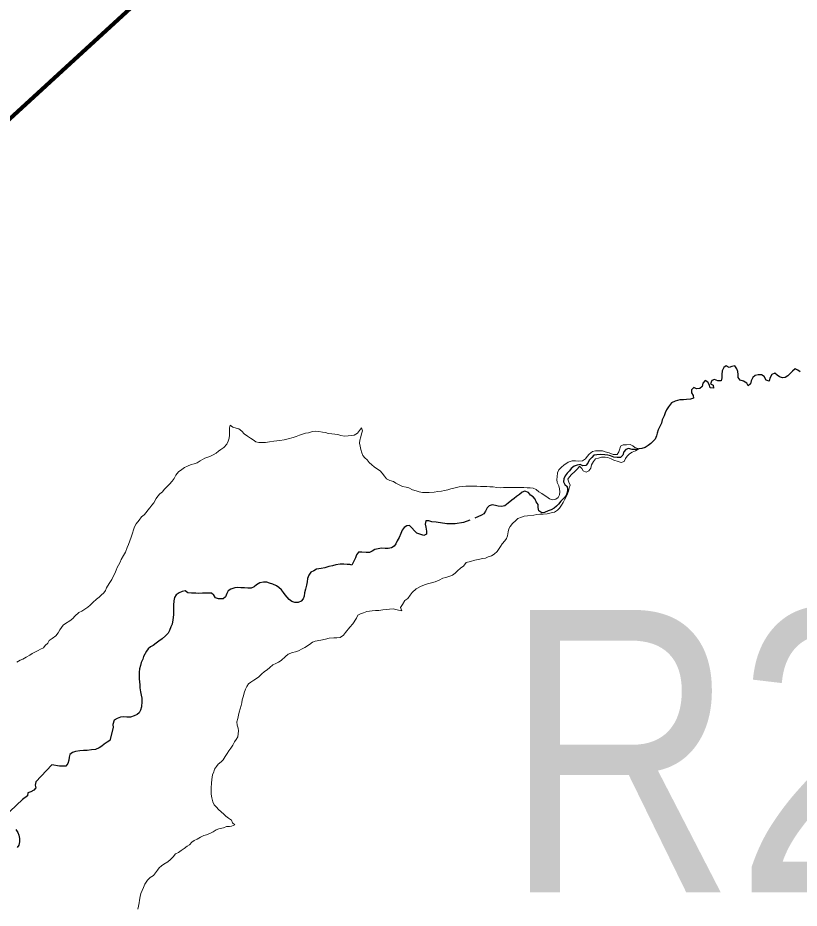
# Model space of a CAD drawing. Extents: x 553962 to 842807, y 8883888 to 9032388.
# Drawn here: x 713716 to 715099, y 8954992 to 8956570 of the extents above; entities that cross this region are included whole.
import ezdxf
from ezdxf.enums import TextEntityAlignment as Align

# ---------------------------------------------------------------- set-up
doc = ezdxf.new("R2010")
doc.units = 0
doc.header["$LTSCALE"] = 200
for name, color, linetype, lineweight in [('24', 7, 'Continuous', 25), ('8', 7, 'Continuous', 13), ('9', 7, 'Continuous', 90)]:
    doc.layers.add(name, color=color, linetype=linetype, lineweight=lineweight)

msp = doc.modelspace()

# ---------------------------------------------------------------- linework, layer by layer
at = {"layer": '24'}
for points in [[(715100.8, 8955942.2), (715097, 8955945.6), (715092, 8955947.6), (715087.2, 8955943.3), (715082.7, 8955939), (715079.2, 8955935.2), (715074.5, 8955932.4), (715069.4, 8955931.5), (715064.5, 8955933.6), (715060.5, 8955936.7), (715056.3, 8955940.1), (715050.7, 8955937.5), (715047.4, 8955931.2), (715046.3, 8955926.1), (715040.8, 8955927.8), (715037, 8955934), (715032.6, 8955936.8), (715026.8, 8955936.8), (715021.3, 8955935.7), (715017.3, 8955932.3), (715014.2, 8955926.7), (715012.8, 8955921), (715009.1, 8955917.5), (715006.3, 8955922.5), (715000.6, 8955925.9), (714995, 8955927.9), (714991.1, 8955932.4), (714990.9, 8955937.4), (714990.6, 8955942.7), (714988.6, 8955947.8), (714985.5, 8955953.1), (714980.1, 8955951.8), (714975.4, 8955950), (714970.1, 8955953.2), (714966, 8955950), (714962.7, 8955944.2), (714962.2, 8955937.7), (714962.1, 8955931.6), (714961, 8955926.5), (714955, 8955926.5)], [(714955, 8955926.5), (714949.3, 8955929.1), (714944.7, 8955926.8), (714942.5, 8955921.3), (714946.8, 8955918.6), (714947.3, 8955913.6), (714941.8, 8955914.2), (714939.9, 8955919.7), (714937.4, 8955924.2), (714932.8, 8955927.1), (714928.7, 8955922.5), (714927.3, 8955916.6), (714923.1, 8955913), (714917.3, 8955912), (714912.5, 8955914.6), (714908.7, 8955910.6), (714908.8, 8955905.2), (714911.5, 8955900.6), (714912.2, 8955895.6), (714906.6, 8955894.1), (714900, 8955893.2), (714894.6, 8955892.7), (714888.1, 8955892.5), (714879.9, 8955890.4), (714873, 8955887.2), (714867.8, 8955880.1), (714864.5, 8955875.1), (714862.1, 8955869.5), (714860.1, 8955864.7), (714856.9, 8955857.1), (714855.2, 8955851.5), (714852.5, 8955845.5), (714849.4, 8955839.4), (714847.5, 8955834), (714846.5, 8955829), (714844, 8955823.3), (714840.1, 8955819.2), (714836.5, 8955815.5), (714831.9, 8955811.7), (714826.4, 8955808.6), (714820.4, 8955806.7), (714815.3, 8955806), (714809.8, 8955805.1), (714803.4, 8955805.1), (714797.2, 8955806.8), (714792.1, 8955804.7), (714788.7, 8955800.9), (714786.8, 8955795), (714783.1, 8955790.5), (714777.1, 8955790.7), (714771.2, 8955791.4), (714765.3, 8955793.4), (714760.4, 8955794.8), (714754.9, 8955795.4), (714746.9, 8955796.1), (714740.9, 8955795.6), (714735.5, 8955794.7), (714732.2, 8955790.5), (714727.7, 8955785.8), (714725, 8955780.7), (714721.8, 8955776.3), (714716.3, 8955775.8), (714711.3, 8955778.1), (714705.9, 8955777.2), (714701.1, 8955775), (714695.8, 8955770.9), (714692.7, 8955766.9), (714688.7, 8955762.9), (714685.2, 8955758.4), (714682.7, 8955753), (714681.8, 8955747.7), (714684.1, 8955743), (714688.6, 8955739.1), (714689.3, 8955733.5), (714688.7, 8955728.4), (714686.4, 8955723.6), (714683.2, 8955719.4), (714677.3, 8955713.2), (714673.2, 8955708.2), (714669.3, 8955704.2), (714665.2, 8955701), (714660.1, 8955698.1), (714655.1, 8955695.9), (714648.5, 8955693.5), (714643.5, 8955692.7), (714638.2, 8955696.4), (714637.4, 8955701.8), (714636.9, 8955707.4), (714633.6, 8955711.9), (714631.8, 8955716.8), (714628.3, 8955720.8), (714623.8, 8955724.1), (714619.9, 8955728.5), (714613.7, 8955731.1), (714608.7, 8955729.4), (714603.9, 8955725.2), (714598.6, 8955721.3), (714594.7, 8955718), (714590.3, 8955714.8), (714584.3, 8955709.8), (714577.9, 8955705.2)], [(714577.9, 8955705.2), (714572, 8955704), (714566.5, 8955704.2), (714561.3, 8955705.9), (714555.8, 8955706.6), (714550.6, 8955705), (714547, 8955701.3), (714543.7, 8955695.7), (714541.2, 8955691), (714536.7, 8955688.5), (714524.8, 8955683)], [(714516.3, 8955679.5), (714505.2, 8955675.5), (714490.4, 8955673.4), (714475.7, 8955673.4), (714456.3, 8955676), (714449, 8955676.8), (714443.4, 8955678.2), (714438, 8955678.2), (714437, 8955672.7), (714438.2, 8955667.2), (714439.5, 8955660.3), (714439.5, 8955655.1), (714434.7, 8955652.7), (714427.6, 8955654.7), (714422.5, 8955656.9)], [(714422.5, 8955656.9), (714409.4, 8955669.9), (714404.4, 8955669.6), (714400.1, 8955666.6), (714396.4, 8955662.1), (714394.1, 8955656), (714391.1, 8955649), (714387.8, 8955643.2), (714384.9, 8955638), (714382.2, 8955633.3), (714377.2, 8955630.9), (714371.7, 8955629.3), (714366, 8955629.3), (714360, 8955630.2), (714354, 8955628.7), (714348, 8955627.4), (714343.4, 8955624.8), (714338.5, 8955622.3), (714332.4, 8955622.6), (714324.9, 8955623.2), (714318.9, 8955623.2), (714315.3, 8955618.1), (714313.5, 8955613.2), (714311.4, 8955607.9), (714307.1, 8955600.1)], [(714307.1, 8955600.1), (714304, 8955601.1), (714298.9, 8955601.4), (714292.9, 8955601.7), (714286.8, 8955601.7), (714278.9, 8955600.3), (714272.9, 8955598.8), (714266.7, 8955597.3), (714259.7, 8955595), (714252.8, 8955594.3), (714245, 8955593.1), (714240, 8955590), (714234.9, 8955587.6)], [(714234.9, 8955587.6), (714231.1, 8955582.4), (714228.7, 8955576.5), (714228.1, 8955570.6), (714227.2, 8955564.5), (714225.4, 8955557.7), (714223.7, 8955550.8), (714223.1, 8955544.9), (714221.1, 8955540.2), (714217.5, 8955536.2), (714212, 8955533.7), (714206.5, 8955533.7), (714200.9, 8955535.3), (714196.4, 8955538.9), (714192.9, 8955543.2), (714189.3, 8955547.5), (714186.3, 8955551.7), (714182.6, 8955556.4), (714177.9, 8955560.6), (714173.7, 8955563.6), (714167.5, 8955566.5), (714161.6, 8955567.9), (714156.7, 8955569.8), (714150.7, 8955569.8), (714144.6, 8955568.9), (714138.6, 8955565.1), (714134.1, 8955561.6), (714129.1, 8955559.1), (714123.4, 8955559.4), (714117, 8955559.6), (714110.9, 8955559.9), (714105, 8955560.6), (714099.9, 8955560), (714092.8, 8955557.5), (714088.4, 8955554.7), (714086.2, 8955549.6), (714083.7, 8955543.8)], [(714083.7, 8955543.8), (714079.6, 8955540.4), (714071.1, 8955540.4), (714066.2, 8955541.9), (714063, 8955546.8), (714059, 8955550.1), (714053.8, 8955550.6), (714048.5, 8955550.6), (714043, 8955550.6), (714036.6, 8955550), (714030.8, 8955550.1), (714023.6, 8955550.1), (714016.9, 8955551), (714012.4, 8955554.5), (714006.7, 8955553.5), (714001.3, 8955551.2), (713996.2, 8955547.2), (713993.1, 8955542.4), (713992.1, 8955536.6), (713991.3, 8955529.2), (713991.3, 8955524.2), (713991.3, 8955519.2), (713991.3, 8955512.1), (713990.5, 8955503.1), (713989, 8955495.7), (713986.9, 8955490.6), (713984.7, 8955484.4), (713981.9, 8955479.2), (713977.2, 8955474.5), (713971.7, 8955469.7), (713965.6, 8955465.4), (713960.9, 8955461.5), (713955.6, 8955457.8), (713950.9, 8955455.5), (713946.6, 8955451.9), (713943.6, 8955447.3), (713938.5, 8955438.2), (713937.3, 8955433.3), (713934.3, 8955427.6), (713933, 8955422.1), (713931.3, 8955416.5), (713930.6, 8955410.5), (713930.6, 8955404.5), (713930.6, 8955398.6), (713931.1, 8955393.3), (713931.9, 8955388.1), (713932.2, 8955382.6), (713933.3, 8955375.8), (713934.6, 8955369.8), (713935.2, 8955364.5), (713935.4, 8955358.4), (713934.8, 8955348.7), (713933, 8955343.2), (713930.8, 8955338.6), (713927.1, 8955335.2), (713922.2, 8955332.9), (713915.7, 8955330.5), (713908.7, 8955330.5), (713903.7, 8955331.5), (713897.8, 8955330.9), (713891.7, 8955328.6), (713886.7, 8955325.3), (713884.2, 8955317.9), (713884.7, 8955312.1), (713878.8, 8955289.5)], [(713878.8, 8955289.5), (713874.2, 8955286.4), (713869.1, 8955283), (713864.6, 8955279.4), (713860, 8955276.2), (713853.6, 8955273.2), (713846.6, 8955272.7), (713838.5, 8955271.8), (713832.4, 8955271.5), (713825.5, 8955271.3), (713818.2, 8955269.8), (713812.8, 8955268.1), (713808.2, 8955264.8), (713806.7, 8955259.8), (713806.1, 8955254.5), (713804.3, 8955248.6), (713800.8, 8955243.9), (713790, 8955244.1), (713776.4, 8955246.2), (713748.1, 8955216.4), (713746.5, 8955210.4), (713747.7, 8955205.5), (713744.2, 8955201.3), (713738.9, 8955198.7), (713733.8, 8955196.8), (713733, 8955191.3), (713724.2, 8955184.7)], [(713724.2, 8955184.7), (713691.1, 8955153.6)], [(713712.6, 8955131.4), (713716, 8955126.6), (713717.7, 8955121.5), (713719, 8955115.9), (713718.7, 8955110.1), (713717.7, 8955104.2), (713714.7, 8955099.7)]]:
    msp.add_lwpolyline(points, dxfattribs=at)
at = {"layer": '8'}
for points in [[(714323.2, 8955827.4), (714324.6, 8955832.6), (714326, 8955838), (714324.1, 8955843.3), (714320.9, 8955838.4), (714317.1, 8955833.8), (714311.4, 8955830.4), (714306.4, 8955829.6), (714300.5, 8955829.1), (714294.5, 8955828.2), (714287.9, 8955829.6), (714282.4, 8955831.3), (714277.3, 8955832.1), (714271.7, 8955832.7), (714265.6, 8955833.3), (714260.7, 8955834.9), (714255.1, 8955835.8), (714249, 8955836.8), (714242.8, 8955837.4), (714237.5, 8955836.6), (714230.4, 8955834.3), (714225.4, 8955833.7), (714219.9, 8955832), (714214.5, 8955830.4), (714208.5, 8955827.8), (714203.3, 8955826.3), (714194.3, 8955823.8), (714187.7, 8955822.1), (714180, 8955820.5), (714174.7, 8955820.3), (714169.2, 8955819.4), (714161.3, 8955818.4), (714154.5, 8955817.3), (714147.8, 8955817.1), (714142.5, 8955817.1), (714137.3, 8955818.5), (714132.5, 8955822), (714127.9, 8955824.9), (714122.4, 8955828.2), (714116.8, 8955832.3), (714112.4, 8955837.4), (714107.4, 8955841.5), (714102.6, 8955842.8), (714096.8, 8955844.6), (714091.7, 8955848.1), (714090.7, 8955843.3), (714090.9, 8955837.2), (714090.7, 8955830.3), (714090.3, 8955824.9), (714088.3, 8955819.4), (714085.8, 8955814.3), (714080.8, 8955808.5), (714075.6, 8955805), (714071.3, 8955802), (714067.2, 8955798.6), (714061.5, 8955795.3), (714056, 8955792.7), (714047.2, 8955789.4), (714039, 8955784.5), (714033.2, 8955781.1), (714028.2, 8955779.2), (714023, 8955778.4), (714016.6, 8955775.3), (714011.1, 8955772.9), (714006.5, 8955769.1), (714000.4, 8955765.2), (713995.9, 8955759.5), (713992.9, 8955753.7), (713989.2, 8955748.9), (713984.4, 8955743.4), (713979.5, 8955738.7), (713975.3, 8955734), (713971.9, 8955729.6), (713967.3, 8955726.3), (713963.9, 8955722.1), (713960.7, 8955718.2), (713956.8, 8955710.3), (713953.1, 8955706), (713949.8, 8955701.2), (713946.3, 8955697.2), (713943.1, 8955693.3), (713939.7, 8955689.3), (713935.1, 8955685.8), (713930.5, 8955679.8), (713925.2, 8955673.4), (713922.5, 8955667.6), (713920.5, 8955662.7), (713918.8, 8955656.7), (713916.5, 8955649.7), (713914, 8955642.8), (713911.7, 8955636.5), (713909.8, 8955631), (713906.8, 8955623), (713903.1, 8955617.2), (713899.1, 8955610.1), (713897.1, 8955605), (713894.2, 8955600.2), (713892, 8955595.7), (713889.8, 8955590.8), (713887.6, 8955585.4), (713885, 8955579.6)], [(714793.3, 8955813.2), (714787.5, 8955813.2), (714783, 8955811), (714781.6, 8955806), (714779.8, 8955800.6), (714776.7, 8955796.2), (714769.8, 8955796.2), (714762.6, 8955798.8), (714755.9, 8955800.6), (714750.8, 8955802.4), (714744.1, 8955802.5), (714738.8, 8955802.5), (714733.3, 8955801.1), (714727.5, 8955796.8), (714723.9, 8955792.5), (714721, 8955788), (714715.9, 8955784.8), (714709.4, 8955784.2), (714703.1, 8955784.8), (714697.3, 8955784.9), (714690, 8955782.6), (714682.8, 8955777.3), (714678.2, 8955773.7), (714673.8, 8955768.9), (714671.5, 8955763.5), (714670.5, 8955756.5), (714670.2, 8955751.5), (714670.6, 8955746.1), (714673.5, 8955740.2), (714674.8, 8955735.3), (714675.6, 8955729.6), (714675.1, 8955724.3), (714672.7, 8955719.8), (714668.5, 8955716.6), (714662.7, 8955715.5), (714657.3, 8955717.6), (714652.5, 8955721.2), (714648, 8955724), (714643.4, 8955727), (714638.4, 8955729.9), (714633.8, 8955734.2), (714628.5, 8955736.3), (714623, 8955737), (714617.9, 8955737), (714611.5, 8955737.7), (714606.1, 8955737.7), (714600.8, 8955737.7), (714595.4, 8955737.5), (714589.1, 8955737.5), (714583, 8955737.5), (714575.8, 8955737.3), (714570.5, 8955737), (714564, 8955737.7), (714557.7, 8955738.5), (714551.8, 8955738.5), (714546.5, 8955739.2), (714540.6, 8955739.3), (714535, 8955739.3), (714528.8, 8955739.9), (714521.9, 8955740), (714514.8, 8955740), (714508.8, 8955739.7), (714502.6, 8955739.3), (714497, 8955738.5), (714490.3, 8955736.9), (714482.7, 8955735.2), (714477.2, 8955733.5), (714471.6, 8955731.9), (714466, 8955730.9), (714459.6, 8955730.4), (714452.9, 8955729.1), (714444, 8955728.8), (714438.5, 8955728.8), (714432.5, 8955728.9), (714426.2, 8955730.1), (714421.3, 8955731.5), (714414.9, 8955733.6), (714408.2, 8955736.7), (714403.2, 8955737.8), (714397.1, 8955739), (714389.8, 8955742.8), (714385.2, 8955745.2), (714380.9, 8955747.9), (714374.7, 8955750), (714368.9, 8955753), (714365, 8955757.4), (714360.8, 8955763), (714357.2, 8955767), (714350.9, 8955771), (714346.7, 8955774.2), (714342.7, 8955777.8), (714338.1, 8955781.5), (714334.4, 8955786.8), (714330.1, 8955790.1), (714326.7, 8955793.9), (714325.2, 8955799), (714323.3, 8955805.1), (714322.2, 8955810.9), (714320.7, 8955815.9), (714321.5, 8955821.5), (714323.2, 8955827.4)], [(714369.2, 8955521.3), (714374.1, 8955522.1), (714380.3, 8955522.7), (714389.6, 8955520.2), (714396, 8955519.2), (714393.7, 8955525.1), (714397.2, 8955530.1), (714401.1, 8955537.3), (714406.2, 8955541), (714410.8, 8955546.8), (714414.3, 8955551.6), (714421.2, 8955558.2), (714428.6, 8955562.1), (714435.7, 8955564.9), (714441.1, 8955566.6), (714448.1, 8955568.4), (714454.6, 8955570.4), (714461.9, 8955573.2), (714468.4, 8955576.8), (714473.9, 8955577.9), (714480.7, 8955580.5), (714485.6, 8955582), (714489.9, 8955585.8), (714494, 8955589.1), (714500.1, 8955595), (714504.8, 8955598.1), (714509.6, 8955604.8), (714517.4, 8955606.6), (714525.2, 8955608.5), (714530.8, 8955610.1), (714539.1, 8955611.8), (714544.1, 8955612.5), (714548.7, 8955614.7), (714554.3, 8955616.6), (714559.4, 8955619.4), (714564.6, 8955623.9), (714570.4, 8955633.2), (714573.2, 8955637.8), (714577.9, 8955643.2), (714581.3, 8955647.1), (714582.9, 8955651.8), (714583.8, 8955658.7), (714585.4, 8955664.1), (714587.8, 8955668.6), (714591.9, 8955673.6), (714597.4, 8955678.8), (714601.3, 8955682.3), (714607.6, 8955685), (714612.6, 8955686.6), (714618.1, 8955687.1), (714629.6, 8955688.3), (714634.9, 8955689.9), (714640.3, 8955690.5), (714646.1, 8955690.5), (714653.1, 8955691.1), (714660, 8955692.5), (714666.3, 8955693.8), (714671.1, 8955697.1), (714674.9, 8955700.7), (714678.7, 8955706.4), (714681.1, 8955711.2), (714683.7, 8955715.9), (714686.4, 8955720.8), (714689.1, 8955726), (714690.9, 8955731.1), (714692.2, 8955736.9), (714693.6, 8955741.9), (714691.4, 8955746.9), (714689.8, 8955752.4), (714692.8, 8955756.6), (714695.9, 8955760.6), (714701.9, 8955766), (714707.2, 8955771), (714710.4, 8955775.2), (714714.2, 8955771.4), (714716.8, 8955766.8), (714722.2, 8955764.9), (714727.1, 8955767.1), (714730.3, 8955772), (714731.8, 8955777.8), (714735.1, 8955783.4), (714738.4, 8955788), (714743.8, 8955789.5), (714749.4, 8955791.3), (714755.5, 8955791.1), (714760.5, 8955790.5), (714766.2, 8955788.1), (714771.1, 8955786), (714778.6, 8955783.7), (714784, 8955781.8), (714789.2, 8955783.6), (714791.9, 8955788.6), (714794.9, 8955792.8), (714799.1, 8955797.2), (714803.8, 8955800.1), (714809.5, 8955802.2), (714815.4, 8955805.9), (714808.5, 8955808.6), (714805, 8955811.5), (714799.7, 8955813.4), (714793.3, 8955813.2)], [(713885, 8955579.6), (713882.6, 8955574.3), (713877.6, 8955567.2), (713873.1, 8955560), (713871.2, 8955555.1), (713868.2, 8955551), (713863.6, 8955546.9), (713859.9, 8955543.1), (713855, 8955539.5), (713848.8, 8955533.9), (713844, 8955529.1), (713840.1, 8955525.8), (713834.4, 8955522.1), (713829.4, 8955518.5), (713824, 8955515.9), (713816.9, 8955509.5), (713813.4, 8955505.3), (713808.3, 8955501.2), (713800.4, 8955496.8), (713796.4, 8955493.5), (713790.6, 8955485.1), (713787.6, 8955480.2), (713783.3, 8955474.5), (713776.6, 8955470.1), (713771.6, 8955466.4), (713769, 8955461.8), (713764.6, 8955457.7), (713761.2, 8955453.7), (713756.3, 8955451.1), (713751.8, 8955448.7), (713747, 8955446.7), (713741.1, 8955443.4), (713737, 8955440.4), (713730.7, 8955436.9), (713725, 8955433.6), (713720.1, 8955431.4), (713714.3, 8955428.3)], [(714045.2, 8955121), (714050.2, 8955122.5), (714056.8, 8955125.3), (714062, 8955127.8), (714067.3, 8955131.1), (714072.1, 8955132.8), (714080.1, 8955134.9), (714085.4, 8955137.1), (714090.4, 8955137.2), (714094.4, 8955137.7), (714100.2, 8955139.8), (714096.2, 8955143.5), (714094.1, 8955148.3), (714088.9, 8955151.7), (714084.1, 8955155.1), (714080.5, 8955158.7), (714076, 8955163), (714071.3, 8955167.4), (714067.4, 8955171), (714063.5, 8955175.3), (714061.3, 8955180.5), (714059.3, 8955187.7), (714058.4, 8955194.1), (714058.2, 8955199.4), (714058.2, 8955205.7), (714058.9, 8955213.9), (714059.6, 8955220.4), (714060.8, 8955228.4), (714062.8, 8955233.8), (714063.9, 8955238.8), (714067.6, 8955243.3), (714070.6, 8955247.5), (714075.8, 8955251.4), (714079.6, 8955255.2), (714083.2, 8955261), (714086.7, 8955266.4), (714089.4, 8955271.2), (714092.9, 8955275.8), (714096.8, 8955281.1), (714099.7, 8955287.1), (714102.7, 8955291.4), (714105.2, 8955295.7), (714106, 8955301), (714106.7, 8955306.3), (714105.9, 8955311.4), (714104.2, 8955316.5), (714103.8, 8955322.4), (714105.6, 8955328.1), (714106.8, 8955334.5), (714107.6, 8955339.5), (714109.4, 8955345.3), (714111.2, 8955351.1), (714112.8, 8955356.1), (714113.4, 8955361.1), (714115.6, 8955368.2), (714116.9, 8955373.7), (714119.2, 8955380.3), (714121.3, 8955385), (714124.2, 8955389.6), (714128.6, 8955392.9), (714133.7, 8955396.5), (714138.2, 8955399.3), (714142.5, 8955402.1), (714147.4, 8955406.7), (714152.9, 8955411.3), (714157.4, 8955414.6), (714162.3, 8955418.6), (714167.6, 8955423.1), (714172.8, 8955425.5), (714177.6, 8955428), (714181.9, 8955431.1), (714189.7, 8955438), (714194.8, 8955442.1), (714202, 8955445.1), (714207.7, 8955446.2), (714213, 8955448), (714219.1, 8955451.5), (714224.2, 8955454.2), (714232.6, 8955459.3), (714237.6, 8955463.5), (714242.6, 8955465.1), (714252.4, 8955467), (714260.8, 8955468.9), (714267.3, 8955470.4), (714275.1, 8955471.2), (714280.9, 8955471.2), (714286.4, 8955471.8), (714292.7, 8955475.9), (714296, 8955480.4), (714303.7, 8955490.2), (714309.2, 8955496.3), (714315.7, 8955506.3), (714317.8, 8955511.1), (714322.5, 8955513.6), (714328.1, 8955515.7), (714333.8, 8955517.7), (714343.1, 8955519.2), (714349.2, 8955519.8), (714355.2, 8955519.8), (714362.4, 8955520.6), (714369.2, 8955521.3)], [(714015.5, 8955102), (714019.7, 8955104.8), (714023.8, 8955109.1), (714028.2, 8955112.2), (714033.2, 8955114.8), (714039.4, 8955118.3), (714045.2, 8955121)], [(713928.6, 8954990.4), (713929.6, 8954996.1), (713931, 8955001.5), (713931.6, 8955006.7), (713932.4, 8955012.9), (713933.5, 8955018.3), (713936, 8955023.6), (713938.4, 8955028.7), (713940.9, 8955034.8), (713945.4, 8955042.1), (713950.3, 8955046.8), (713956.1, 8955050), (713959.8, 8955054.9), (713963, 8955059.5), (713966.4, 8955063.8), (713970.5, 8955067.2), (713974.7, 8955070.2), (713981.5, 8955074.5), (713986, 8955078.3), (713991.1, 8955083.3), (713995.3, 8955088.3), (714000.5, 8955091.2), (714005.2, 8955094.3), (714010.2, 8955098), (714015.5, 8955102)]]:
    msp.add_lwpolyline(points, dxfattribs=at)
at = {"layer": '9'}
msp.add_lwpolyline([(705081.2, 8958366.8), (705509.2, 8948874.2), (720755.9, 8962863.6), (723053.6, 8963740.6)], dxfattribs=at)

# ---------------------------------------------------------------- texts
at = {"layer": '9', "width": 0.85}
msp.add_text('R20', height=500, dxfattribs=at).set_placement((715097.4, 8955020.6), align=Align.CENTER)

doc.saveas('drawing.dxf')
